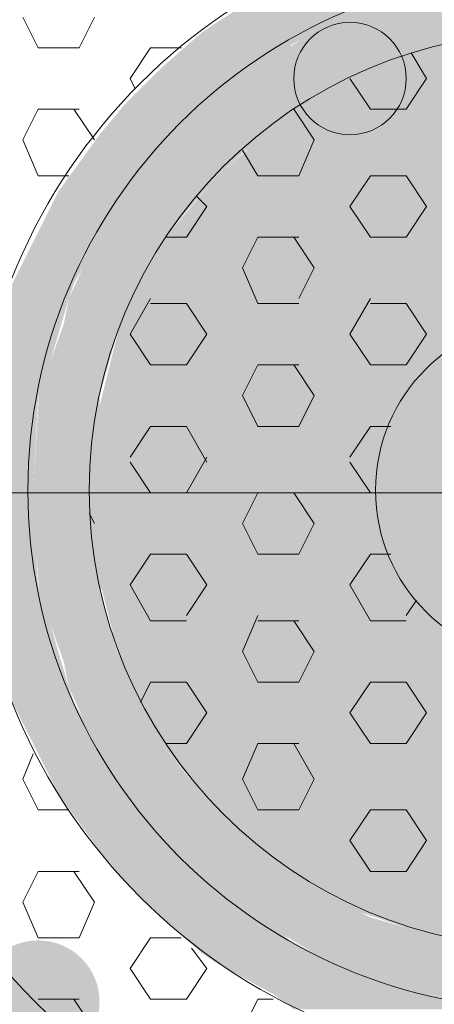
# Model space of a CAD drawing. Extents: x 3940905 to 4145695, y 925352 to 1109797.
# Tile 774 of 1056: x 4038465 to 4038506, y 1099890 to 1099988. Entities that reach past the tile are written whole.
import ezdxf

# ---------------------------------------------------------------- set-up
doc = ezdxf.new("R2010")
doc.units = 0
doc.header["$LTSCALE"] = 750
doc.header["$MEASUREMENT"] = 0
doc.layers.add('CKD Equipments', color=252, linetype='CONTINUOUS', lineweight=0)

msp = doc.modelspace()

# ---------------------------------------------------------------- hatches: boundary and pattern name
at = {"layer": 'CKD Equipments', "true_color": 0x808080}
h = msp.add_hatch(color=8, dxfattribs=at)
h.paths.add_polyline_path([(4038496.007, 1099987.823), (4038489.901, 1099991.385), (4038505.166, 1099991.385)])
h.paths.add_polyline_path([(4038484.304, 1099987.823), (4038496.007, 1099987.823), (4038489.901, 1099991.385)])
h = msp.add_hatch(color=8, dxfattribs=at)
h.paths.add_polyline_path([(4038538.239, 1099987.823), (4038501.095, 1099989.858), (4038534.168, 1099989.858)])
h.paths.add_polyline_path([(4038496.007, 1099987.823), (4038538.239, 1099987.823), (4038501.095, 1099989.858)])
h = msp.add_hatch(color=8, dxfattribs=at)
h.paths.add_polyline_path([(4038493.972, 1099986.805), (4038484.304, 1099987.823), (4038496.007, 1099987.823)])
h.paths.add_polyline_path([(4038482.778, 1099986.805), (4038493.972, 1099986.805), (4038484.304, 1099987.823)])
h = msp.add_hatch(color=8, dxfattribs=at)
edge = h.paths.add_edge_path(flags=16)
edge.add_arc((4038497.534, 1099982.226), 5.597, 0, 360)
h = msp.add_hatch(color=8, dxfattribs=at)
h.paths.add_polyline_path([(4038540.783, 1099986.805), (4038496.007, 1099987.823), (4038538.239, 1099987.823)])
h.paths.add_polyline_path([(4038493.972, 1099986.805), (4038540.783, 1099986.805), (4038496.007, 1099987.823)])
h = msp.add_hatch(color=8, dxfattribs=at)
h.paths.add_polyline_path([(4038487.357, 1099983.244), (4038482.778, 1099986.805), (4038493.972, 1099986.805)])
h.paths.add_polyline_path([(4038478.708, 1099983.244), (4038487.357, 1099983.244), (4038482.778, 1099986.805)])
h = msp.add_hatch(color=8, dxfattribs=at)
h.paths.add_polyline_path([(4038506.692, 1099985.279), (4038492.954, 1099986.297), (4038512.289, 1099986.297)])
h.paths.add_polyline_path([(4038491.428, 1099985.279), (4038506.692, 1099985.279), (4038492.954, 1099986.297)])
h = msp.add_hatch(color=8, dxfattribs=at)
h.paths.add_polyline_path([(4038512.289, 1099986.297), (4038493.972, 1099986.805), (4038515.342, 1099986.805)])
h.paths.add_polyline_path([(4038492.954, 1099986.297), (4038512.289, 1099986.297), (4038493.972, 1099986.805)])
h = msp.add_hatch(color=8, dxfattribs=at)
edge = h.paths.add_edge_path(flags=16)
edge.add_arc((4038492.191, 1099979.173), 6.36, 0, 360)
h = msp.add_hatch(color=8, dxfattribs=at)
h.paths.add_polyline_path([(4038499.569, 1099983.244), (4038491.428, 1099985.279), (4038506.692, 1099985.279)])
h.paths.add_polyline_path([(4038487.357, 1099983.244), (4038499.569, 1099983.244), (4038491.428, 1099985.279)])
h = msp.add_hatch(color=8, dxfattribs=at)
h.paths.add_polyline_path([(4038532.133, 1099984.261), (4038506.692, 1099985.279), (4038527.045, 1099985.279)])
h.paths.add_polyline_path([(4038503.13, 1099984.261), (4038532.133, 1099984.261), (4038506.692, 1099985.279)])
h = msp.add_hatch(color=8, dxfattribs=at)
h.paths.add_polyline_path([(4038535.694, 1099982.735), (4038503.13, 1099984.261), (4038532.133, 1099984.261)])
h.paths.add_polyline_path([(4038498.551, 1099982.735), (4038535.694, 1099982.735), (4038503.13, 1099984.261)])
h = msp.add_hatch(color=8, dxfattribs=at)
h.paths.add_polyline_path([(4038483.796, 1099979.682), (4038478.708, 1099983.244), (4038487.357, 1099983.244)])
h.paths.add_polyline_path([(4038475.146, 1099979.682), (4038483.796, 1099979.682), (4038478.708, 1099983.244)])
h = msp.add_hatch(color=8, dxfattribs=at)
h.paths.add_polyline_path([(4038498.551, 1099982.735), (4038487.357, 1099983.244), (4038499.569, 1099983.244)])
h.paths.add_polyline_path([(4038486.849, 1099982.735), (4038498.551, 1099982.735), (4038487.357, 1099983.244)])
h = msp.add_hatch(color=8, dxfattribs=at)
h.paths.add_polyline_path([(4038490.919, 1099978.156), (4038486.849, 1099982.735), (4038498.551, 1099982.735)])
h.paths.add_polyline_path([(4038481.76, 1099978.156), (4038490.919, 1099978.156), (4038486.849, 1099982.735)])
h = msp.add_hatch(color=8, dxfattribs=at)
h.paths.add_polyline_path([(4038540.274, 1099980.7), (4038498.551, 1099982.735), (4038535.694, 1099982.735)])
h.paths.add_polyline_path([(4038494.99, 1099980.7), (4038540.274, 1099980.7), (4038498.551, 1099982.735)])
h = msp.add_hatch(color=8, dxfattribs=at)
h.paths.add_polyline_path([(4038543.327, 1099978.156), (4038494.99, 1099980.7), (4038540.274, 1099980.7)])
h.paths.add_polyline_path([(4038490.919, 1099978.156), (4038543.327, 1099978.156), (4038494.99, 1099980.7)])
h = msp.add_hatch(color=8, dxfattribs=at)
h.paths.add_polyline_path([(4038480.234, 1099976.629), (4038475.146, 1099979.682), (4038483.796, 1099979.682)])
h.paths.add_polyline_path([(4038472.602, 1099976.629), (4038480.234, 1099976.629), (4038475.146, 1099979.682)])
h = msp.add_hatch(color=8, dxfattribs=at)
h.paths.add_polyline_path([(4038488.884, 1099976.629), (4038481.76, 1099978.156), (4038490.919, 1099978.156)])
h.paths.add_polyline_path([(4038480.234, 1099976.629), (4038488.884, 1099976.629), (4038481.76, 1099978.156)])
h = msp.add_hatch(color=8, dxfattribs=at)
h.paths.add_polyline_path([(4038547.397, 1099975.611), (4038490.919, 1099978.156), (4038543.327, 1099978.156)])
h.paths.add_polyline_path([(4038487.866, 1099975.611), (4038547.397, 1099975.611), (4038490.919, 1099978.156)])
h = msp.add_hatch(color=8, dxfattribs=at)
h.paths.add_polyline_path([(4038475.655, 1099971.032), (4038472.602, 1099976.629), (4038480.234, 1099976.629)])
h.paths.add_polyline_path([(4038468.531, 1099971.032), (4038475.655, 1099971.032), (4038472.602, 1099976.629)])
h = msp.add_hatch(color=8, dxfattribs=at)
h.paths.add_polyline_path([(4038484.304, 1099972.559), (4038480.234, 1099976.629), (4038488.884, 1099976.629)])
h.paths.add_polyline_path([(4038476.672, 1099972.559), (4038484.304, 1099972.559), (4038480.234, 1099976.629)])
h = msp.add_hatch(color=8, dxfattribs=at)
h.paths.add_polyline_path([(4038549.941, 1099972.559), (4038487.866, 1099975.611), (4038547.397, 1099975.611)])
h.paths.add_polyline_path([(4038484.304, 1099972.559), (4038549.941, 1099972.559), (4038487.866, 1099975.611)])
h = msp.add_hatch(color=8, dxfattribs=at)
h.paths.add_polyline_path([(4038481.252, 1099968.997), (4038476.672, 1099972.559), (4038484.304, 1099972.559)])
h.paths.add_polyline_path([(4038474.128, 1099968.997), (4038481.252, 1099968.997), (4038476.672, 1099972.559)])
h = msp.add_hatch(color=8, dxfattribs=at)
h.paths.add_polyline_path([(4038553.503, 1099969.506), (4038484.304, 1099972.559), (4038549.941, 1099972.559)])
h.paths.add_polyline_path([(4038481.76, 1099969.506), (4038553.503, 1099969.506), (4038484.304, 1099972.559)])
h = msp.add_hatch(color=8, dxfattribs=at)
h.paths.add_polyline_path([(4038474.128, 1099968.997), (4038468.531, 1099971.032), (4038475.655, 1099971.032)])
h.paths.add_polyline_path([(4038467.514, 1099968.997), (4038474.128, 1099968.997), (4038468.531, 1099971.032)])
h = msp.add_hatch(color=8, dxfattribs=at)
h.paths.add_polyline_path([(4038555.538, 1099965.944), (4038481.76, 1099969.506), (4038553.503, 1099969.506)])
h.paths.add_polyline_path([(4038478.708, 1099965.944), (4038555.538, 1099965.944), (4038481.76, 1099969.506)])
h = msp.add_hatch(color=8, dxfattribs=at)
h.paths.add_polyline_path([(4038470.058, 1099961.874), (4038467.514, 1099968.997), (4038474.128, 1099968.997)])
h.paths.add_polyline_path([(4038463.952, 1099961.874), (4038470.058, 1099961.874), (4038467.514, 1099968.997)])
h = msp.add_hatch(color=8, dxfattribs=at)
h.paths.add_polyline_path([(4038478.708, 1099965.944), (4038474.128, 1099968.997), (4038481.252, 1099968.997)])
h.paths.add_polyline_path([(4038472.093, 1099965.944), (4038478.708, 1099965.944), (4038474.128, 1099968.997)])
h = msp.add_hatch(color=8, dxfattribs=at)
h.paths.add_polyline_path([(4038476.163, 1099960.347), (4038472.093, 1099965.944), (4038478.708, 1099965.944)])
h.paths.add_polyline_path([(4038469.549, 1099960.347), (4038476.163, 1099960.347), (4038472.093, 1099965.944)])
h = msp.add_hatch(color=8, dxfattribs=at)
h.paths.add_polyline_path([(4038558.082, 1099961.874), (4038478.708, 1099965.944), (4038555.538, 1099965.944)])
h.paths.add_polyline_path([(4038476.672, 1099961.874), (4038558.082, 1099961.874), (4038478.708, 1099965.944)])
h = msp.add_hatch(color=8, dxfattribs=at)
h.paths.add_polyline_path([(4038469.549, 1099960.347), (4038463.952, 1099961.874), (4038470.058, 1099961.874)])
h.paths.add_polyline_path([(4038463.443, 1099960.347), (4038469.549, 1099960.347), (4038463.952, 1099961.874)])
h = msp.add_hatch(color=8, dxfattribs=at)
h.paths.add_polyline_path([(4038559.609, 1099957.803), (4038476.672, 1099961.874), (4038558.082, 1099961.874)])
h.paths.add_polyline_path([(4038474.637, 1099957.803), (4038559.609, 1099957.803), (4038476.672, 1099961.874)])
h = msp.add_hatch(color=8, dxfattribs=at)
h.paths.add_polyline_path([(4038467.005, 1099951.697), (4038463.443, 1099960.347), (4038469.549, 1099960.347)])
h.paths.add_polyline_path([(4038460.899, 1099951.697), (4038467.005, 1099951.697), (4038463.443, 1099960.347)])
h = msp.add_hatch(color=8, dxfattribs=at)
h.paths.add_polyline_path([(4038474.637, 1099957.803), (4038469.549, 1099960.347), (4038476.163, 1099960.347)])
h.paths.add_polyline_path([(4038469.04, 1099957.803), (4038474.637, 1099957.803), (4038469.549, 1099960.347)])
h = msp.add_hatch(color=8, dxfattribs=at)
h.paths.add_polyline_path([(4038472.602, 1099950.68), (4038469.04, 1099957.803), (4038474.637, 1099957.803)])
h.paths.add_polyline_path([(4038466.496, 1099950.68), (4038472.602, 1099950.68), (4038469.04, 1099957.803)])
h = msp.add_hatch(color=8, dxfattribs=at)
h.paths.add_polyline_path([(4038561.135, 1099953.733), (4038474.637, 1099957.803), (4038559.609, 1099957.803)])
h.paths.add_polyline_path([(4038473.619, 1099953.733), (4038561.135, 1099953.733), (4038474.637, 1099957.803)])
h = msp.add_hatch(color=8, dxfattribs=at)
h.paths.add_polyline_path([(4038562.153, 1099949.662), (4038473.619, 1099953.733), (4038561.135, 1099953.733)])
h.paths.add_polyline_path([(4038472.602, 1099949.662), (4038562.153, 1099949.662), (4038473.619, 1099953.733)])
h = msp.add_hatch(color=8, dxfattribs=at)
h.paths.add_polyline_path([(4038466.496, 1099950.68), (4038460.899, 1099951.697), (4038467.005, 1099951.697)])
h.paths.add_polyline_path([(4038460.899, 1099950.68), (4038466.496, 1099950.68), (4038460.899, 1099951.697)])
h = msp.add_hatch(color=8, dxfattribs=at)
h.paths.add_polyline_path([(4038465.987, 1099941.012), (4038460.899, 1099950.68), (4038466.496, 1099950.68)])
h.paths.add_polyline_path([(4038459.881, 1099941.012), (4038465.987, 1099941.012), (4038460.899, 1099950.68)])
h = msp.add_hatch(color=8, dxfattribs=at)
h.paths.add_polyline_path([(4038472.602, 1099949.662), (4038466.496, 1099950.68), (4038472.602, 1099950.68)])
h.paths.add_polyline_path([(4038466.496, 1099949.662), (4038472.602, 1099949.662), (4038466.496, 1099950.68)])
h = msp.add_hatch(color=8, dxfattribs=at)
h.paths.add_polyline_path([(4038471.584, 1099941.012), (4038466.496, 1099949.662), (4038472.602, 1099949.662)])
h.paths.add_polyline_path([(4038465.987, 1099941.012), (4038471.584, 1099941.012), (4038466.496, 1099949.662)])
h = msp.add_hatch(color=8, dxfattribs=at)
h.paths.add_polyline_path([(4038562.662, 1099945.592), (4038472.602, 1099949.662), (4038562.153, 1099949.662)])
h.paths.add_polyline_path([(4038472.093, 1099945.592), (4038562.662, 1099945.592), (4038472.602, 1099949.662)])
h = msp.add_hatch(color=8, dxfattribs=at)
edge = h.paths.add_edge_path(flags=16)
edge.add_arc((4038500.078, 1099941.012), 6.615, 0, 360)
h = msp.add_hatch(color=8, dxfattribs=at)
h.paths.add_polyline_path([(4038562.662, 1099941.012), (4038472.093, 1099945.592), (4038562.662, 1099945.592)])
h.paths.add_polyline_path([(4038471.584, 1099941.012), (4038562.662, 1099941.012), (4038472.093, 1099945.592)])
h = msp.add_hatch(color=8, dxfattribs=at)
edge = h.paths.add_edge_path(flags=16)
edge.add_arc((4038471.839, 1099937.705), 6.353, 0, 360)
h = msp.add_hatch(color=8, dxfattribs=at)
h.paths.add_polyline_path([(4038466.496, 1099931.345), (4038459.881, 1099941.012), (4038465.987, 1099941.012)])
h.paths.add_polyline_path([(4038460.899, 1099931.345), (4038466.496, 1099931.345), (4038459.881, 1099941.012)])
h = msp.add_hatch(color=8, dxfattribs=at)
h.paths.add_polyline_path([(4038472.602, 1099932.362), (4038465.987, 1099941.012), (4038471.584, 1099941.012)])
h.paths.add_polyline_path([(4038466.496, 1099932.362), (4038472.602, 1099932.362), (4038465.987, 1099941.012)])
h = msp.add_hatch(color=8, dxfattribs=at)
h.paths.add_polyline_path([(4038562.662, 1099936.942), (4038471.584, 1099941.012), (4038562.662, 1099941.012)])
h.paths.add_polyline_path([(4038472.093, 1099936.942), (4038562.662, 1099936.942), (4038471.584, 1099941.012)])
h = msp.add_hatch(color=8, dxfattribs=at)
h.paths.add_polyline_path([(4038562.153, 1099932.362), (4038472.093, 1099936.942), (4038562.662, 1099936.942)])
h.paths.add_polyline_path([(4038472.602, 1099932.362), (4038562.153, 1099932.362), (4038472.093, 1099936.942)])
h = msp.add_hatch(color=8, dxfattribs=at)
h.paths.add_polyline_path([(4038472.602, 1099931.345), (4038466.496, 1099932.362), (4038472.602, 1099932.362)])
h.paths.add_polyline_path([(4038466.496, 1099931.345), (4038472.602, 1099931.345), (4038466.496, 1099932.362)])
h = msp.add_hatch(color=8, dxfattribs=at)
h.paths.add_polyline_path([(4038561.135, 1099928.292), (4038472.602, 1099932.362), (4038562.153, 1099932.362)])
h.paths.add_polyline_path([(4038473.619, 1099928.292), (4038561.135, 1099928.292), (4038472.602, 1099932.362)])
h = msp.add_hatch(color=8, dxfattribs=at)
h.paths.add_polyline_path([(4038467.005, 1099930.327), (4038460.899, 1099931.345), (4038466.496, 1099931.345)])
h.paths.add_polyline_path([(4038460.899, 1099930.327), (4038467.005, 1099930.327), (4038460.899, 1099931.345)])
h = msp.add_hatch(color=8, dxfattribs=at)
h.paths.add_polyline_path([(4038474.637, 1099924.221), (4038466.496, 1099931.345), (4038472.602, 1099931.345)])
h.paths.add_polyline_path([(4038469.04, 1099924.221), (4038474.637, 1099924.221), (4038466.496, 1099931.345)])
h = msp.add_hatch(color=8, dxfattribs=at)
h.paths.add_polyline_path([(4038469.549, 1099921.677), (4038460.899, 1099930.327), (4038467.005, 1099930.327)])
h.paths.add_polyline_path([(4038463.443, 1099921.677), (4038469.549, 1099921.677), (4038460.899, 1099930.327)])
h = msp.add_hatch(color=8, dxfattribs=at)
h.paths.add_polyline_path([(4038559.609, 1099924.221), (4038473.619, 1099928.292), (4038561.135, 1099928.292)])
h.paths.add_polyline_path([(4038474.637, 1099924.221), (4038559.609, 1099924.221), (4038473.619, 1099928.292)])
h = msp.add_hatch(color=8, dxfattribs=at)
h.paths.add_polyline_path([(4038476.163, 1099921.677), (4038469.04, 1099924.221), (4038474.637, 1099924.221)])
h.paths.add_polyline_path([(4038469.549, 1099921.677), (4038476.163, 1099921.677), (4038469.04, 1099924.221)])
h = msp.add_hatch(color=8, dxfattribs=at)
h.paths.add_polyline_path([(4038558.082, 1099920.151), (4038474.637, 1099924.221), (4038559.609, 1099924.221)])
h.paths.add_polyline_path([(4038476.672, 1099920.151), (4038558.082, 1099920.151), (4038474.637, 1099924.221)])
h = msp.add_hatch(color=8, dxfattribs=at)
h.paths.add_polyline_path([(4038470.058, 1099920.151), (4038463.443, 1099921.677), (4038469.549, 1099921.677)])
h.paths.add_polyline_path([(4038463.952, 1099920.151), (4038470.058, 1099920.151), (4038463.443, 1099921.677)])
h = msp.add_hatch(color=8, dxfattribs=at)
h.paths.add_polyline_path([(4038478.708, 1099916.08), (4038469.549, 1099921.677), (4038476.163, 1099921.677)])
h.paths.add_polyline_path([(4038472.093, 1099916.08), (4038478.708, 1099916.08), (4038469.549, 1099921.677)])
h = msp.add_hatch(color=8, dxfattribs=at)
h.paths.add_polyline_path([(4038474.128, 1099913.028), (4038463.952, 1099920.151), (4038470.058, 1099920.151)])
h.paths.add_polyline_path([(4038467.514, 1099913.028), (4038474.128, 1099913.028), (4038463.952, 1099920.151)])
h = msp.add_hatch(color=8, dxfattribs=at)
h.paths.add_polyline_path([(4038555.538, 1099916.08), (4038476.672, 1099920.151), (4038558.082, 1099920.151)])
h.paths.add_polyline_path([(4038478.708, 1099916.08), (4038555.538, 1099916.08), (4038476.672, 1099920.151)])
h = msp.add_hatch(color=8, dxfattribs=at)
h.paths.add_polyline_path([(4038481.252, 1099913.028), (4038472.093, 1099916.08), (4038478.708, 1099916.08)])
h.paths.add_polyline_path([(4038474.128, 1099913.028), (4038481.252, 1099913.028), (4038472.093, 1099916.08)])
h = msp.add_hatch(color=8, dxfattribs=at)
h.paths.add_polyline_path([(4038553.503, 1099912.519), (4038478.708, 1099916.08), (4038555.538, 1099916.08)])
h.paths.add_polyline_path([(4038481.76, 1099912.519), (4038553.503, 1099912.519), (4038478.708, 1099916.08)])
h = msp.add_hatch(color=8, dxfattribs=at)
h.paths.add_polyline_path([(4038475.655, 1099910.992), (4038467.514, 1099913.028), (4038474.128, 1099913.028)])
h.paths.add_polyline_path([(4038468.531, 1099910.992), (4038475.655, 1099910.992), (4038467.514, 1099913.028)])
h = msp.add_hatch(color=8, dxfattribs=at)
h.paths.add_polyline_path([(4038484.304, 1099909.466), (4038474.128, 1099913.028), (4038481.252, 1099913.028)])
h.paths.add_polyline_path([(4038476.672, 1099909.466), (4038484.304, 1099909.466), (4038474.128, 1099913.028)])
h = msp.add_hatch(color=8, dxfattribs=at)
h.paths.add_polyline_path([(4038549.941, 1099909.466), (4038481.76, 1099912.519), (4038553.503, 1099912.519)])
h.paths.add_polyline_path([(4038484.304, 1099909.466), (4038549.941, 1099909.466), (4038481.76, 1099912.519)])
h = msp.add_hatch(color=8, dxfattribs=at)
h.paths.add_polyline_path([(4038480.234, 1099905.395), (4038468.531, 1099910.992), (4038475.655, 1099910.992)])
h.paths.add_polyline_path([(4038472.602, 1099905.395), (4038480.234, 1099905.395), (4038468.531, 1099910.992)])
h = msp.add_hatch(color=8, dxfattribs=at)
edge = h.paths.add_edge_path(flags=16)
edge.add_arc((4038491.937, 1099903.36), 6.615, 0, 360)
h = msp.add_hatch(color=8, dxfattribs=at)
h.paths.add_polyline_path([(4038488.884, 1099905.395), (4038476.672, 1099909.466), (4038484.304, 1099909.466)])
h.paths.add_polyline_path([(4038480.234, 1099905.395), (4038488.884, 1099905.395), (4038476.672, 1099909.466)])
h = msp.add_hatch(color=8, dxfattribs=at)
h.paths.add_polyline_path([(4038547.397, 1099906.413), (4038484.304, 1099909.466), (4038549.941, 1099909.466)])
h.paths.add_polyline_path([(4038487.866, 1099906.413), (4038547.397, 1099906.413), (4038484.304, 1099909.466)])
h = msp.add_hatch(color=8, dxfattribs=at)
edge = h.paths.add_edge_path(flags=16)
edge.add_arc((4038492.191, 1099903.106), 6.353, 0, 360)
h = msp.add_hatch(color=8, dxfattribs=at)
h.paths.add_polyline_path([(4038543.327, 1099903.869), (4038487.866, 1099906.413), (4038547.397, 1099906.413)])
h.paths.add_polyline_path([(4038490.919, 1099903.869), (4038543.327, 1099903.869), (4038487.866, 1099906.413)])
h = msp.add_hatch(color=8, dxfattribs=at)
h.paths.add_polyline_path([(4038483.796, 1099902.342), (4038472.602, 1099905.395), (4038480.234, 1099905.395)])
h.paths.add_polyline_path([(4038475.146, 1099902.342), (4038483.796, 1099902.342), (4038472.602, 1099905.395)])
h = msp.add_hatch(color=8, dxfattribs=at)
h.paths.add_polyline_path([(4038490.919, 1099903.869), (4038480.234, 1099905.395), (4038488.884, 1099905.395)])
h.paths.add_polyline_path([(4038481.76, 1099903.869), (4038490.919, 1099903.869), (4038480.234, 1099905.395)])
h = msp.add_hatch(color=8, dxfattribs=at)
h.paths.add_polyline_path([(4038498.551, 1099899.29), (4038481.76, 1099903.869), (4038490.919, 1099903.869)])
h.paths.add_polyline_path([(4038486.849, 1099899.29), (4038498.551, 1099899.29), (4038481.76, 1099903.869)])
h = msp.add_hatch(color=8, dxfattribs=at)
h.paths.add_polyline_path([(4038540.274, 1099901.325), (4038490.919, 1099903.869), (4038543.327, 1099903.869)])
h.paths.add_polyline_path([(4038494.99, 1099901.325), (4038540.274, 1099901.325), (4038490.919, 1099903.869)])
h = msp.add_hatch(color=8, dxfattribs=at)
h.paths.add_polyline_path([(4038487.357, 1099898.781), (4038475.146, 1099902.342), (4038483.796, 1099902.342)])
h.paths.add_polyline_path([(4038478.708, 1099898.781), (4038487.357, 1099898.781), (4038475.146, 1099902.342)])
h = msp.add_hatch(color=8, dxfattribs=at)
h.paths.add_polyline_path([(4038535.694, 1099899.29), (4038494.99, 1099901.325), (4038540.274, 1099901.325)])
h.paths.add_polyline_path([(4038498.551, 1099899.29), (4038535.694, 1099899.29), (4038494.99, 1099901.325)])
h = msp.add_hatch(color=8, dxfattribs=at)
h.paths.add_polyline_path([(4038499.569, 1099898.781), (4038486.849, 1099899.29), (4038498.551, 1099899.29)])
h.paths.add_polyline_path([(4038487.357, 1099898.781), (4038499.569, 1099898.781), (4038486.849, 1099899.29)])
h = msp.add_hatch(color=8, dxfattribs=at)
h.paths.add_polyline_path([(4038532.133, 1099897.763), (4038498.551, 1099899.29), (4038535.694, 1099899.29)])
h.paths.add_polyline_path([(4038503.13, 1099897.763), (4038532.133, 1099897.763), (4038498.551, 1099899.29)])
h = msp.add_hatch(color=8, dxfattribs=at)
h.paths.add_polyline_path([(4038493.972, 1099895.219), (4038478.708, 1099898.781), (4038487.357, 1099898.781)])
h.paths.add_polyline_path([(4038482.778, 1099895.219), (4038493.972, 1099895.219), (4038478.708, 1099898.781)])
h = msp.add_hatch(color=8, dxfattribs=at)
h.paths.add_polyline_path([(4038506.692, 1099896.746), (4038487.357, 1099898.781), (4038499.569, 1099898.781)])
h.paths.add_polyline_path([(4038491.428, 1099896.746), (4038506.692, 1099896.746), (4038487.357, 1099898.781)])
h = msp.add_hatch(color=8, dxfattribs=at)
h.paths.add_polyline_path([(4038527.045, 1099896.746), (4038503.13, 1099897.763), (4038532.133, 1099897.763)])
h.paths.add_polyline_path([(4038506.692, 1099896.746), (4038527.045, 1099896.746), (4038503.13, 1099897.763)])
h = msp.add_hatch(color=8, dxfattribs=at)
h.paths.add_polyline_path([(4038465.478, 1099891.149), (4038443.091, 1099896.746), (4038460.39, 1099896.746)])
h.paths.add_polyline_path([(4038446.652, 1099891.149), (4038465.478, 1099891.149), (4038443.091, 1099896.746)])
h = msp.add_hatch(color=8, dxfattribs=at)
edge = h.paths.add_edge_path(flags=16)
edge.add_arc((4038466.496, 1099890.385), 6.106, 0, 360)
h = msp.add_hatch(color=8, dxfattribs=at)
h.paths.add_polyline_path([(4038515.342, 1099895.219), (4038491.428, 1099896.746), (4038506.692, 1099896.746)])
h.paths.add_polyline_path([(4038493.972, 1099895.219), (4038515.342, 1099895.219), (4038491.428, 1099896.746)])
h = msp.add_hatch(color=8, dxfattribs=at)
h.paths.add_polyline_path([(4038496.007, 1099894.201), (4038482.778, 1099895.219), (4038493.972, 1099895.219)])
h.paths.add_polyline_path([(4038484.304, 1099894.201), (4038496.007, 1099894.201), (4038482.778, 1099895.219)])
h = msp.add_hatch(color=8, dxfattribs=at)
h.paths.add_polyline_path([(4038538.239, 1099894.201), (4038493.972, 1099895.219), (4038540.783, 1099895.219)])
h.paths.add_polyline_path([(4038496.007, 1099894.201), (4038538.239, 1099894.201), (4038493.972, 1099895.219)])
h = msp.add_hatch(color=8, dxfattribs=at)
h.paths.add_polyline_path([(4038505.166, 1099891.149), (4038484.304, 1099894.201), (4038496.007, 1099894.201)])
h.paths.add_polyline_path([(4038489.901, 1099891.149), (4038505.166, 1099891.149), (4038484.304, 1099894.201)])
h = msp.add_hatch(color=8, dxfattribs=at)
h.paths.add_polyline_path([(4038534.168, 1099892.166), (4038496.007, 1099894.201), (4038538.239, 1099894.201)])
h.paths.add_polyline_path([(4038501.095, 1099892.166), (4038534.168, 1099892.166), (4038496.007, 1099894.201)])
h = msp.add_hatch(color=8, dxfattribs=at)
h.paths.add_polyline_path([(4038528.571, 1099891.149), (4038501.095, 1099892.166), (4038534.168, 1099892.166)])
h.paths.add_polyline_path([(4038505.166, 1099891.149), (4038528.571, 1099891.149), (4038501.095, 1099892.166)])
h = msp.add_hatch(color=8, dxfattribs=at)
h.paths.add_polyline_path([(4038468.531, 1099888.096), (4038446.652, 1099891.149), (4038465.478, 1099891.149)])
h.paths.add_polyline_path([(4038449.196, 1099888.096), (4038468.531, 1099888.096), (4038446.652, 1099891.149)])
h = msp.add_hatch(color=8, dxfattribs=at)
h.paths.add_polyline_path([(4038513.816, 1099889.622), (4038489.901, 1099891.149), (4038505.166, 1099891.149)])
h.paths.add_polyline_path([(4038491.937, 1099889.622), (4038513.816, 1099889.622), (4038489.901, 1099891.149)])
h = msp.add_hatch(color=8, dxfattribs=at)
h.paths.add_polyline_path([(4038524.501, 1099890.131), (4038505.166, 1099891.149), (4038528.571, 1099891.149)])
h.paths.add_polyline_path([(4038511.78, 1099890.131), (4038524.501, 1099890.131), (4038505.166, 1099891.149)])

# ---------------------------------------------------------------- linework, layer by layer
at = {"layer": 'CKD Equipments', "color": 8, "true_color": 0x808080}
for p, q in [((4038464.97, 1099988.332, -7.609), (4038466.496, 1099985.279, -7.609)), ((4038472.093, 1099988.332, -7.609), (4038470.567, 1099985.279, -7.609)), ((4038470.567, 1099985.279, -7.609), (4038466.496, 1099985.279, -7.609)), ((4038477.69, 1099985.279, -7.609), (4038475.655, 1099982.226, -7.609)), ((4038480.743, 1099985.279, -7.609), (4038477.69, 1099985.279, -7.609)), ((4038503.639, 1099984.77, -7.609), (4038505.166, 1099982.226, -7.609)), ((4038475.655, 1099982.226, -7.609), (4038476.163, 1099981.208, -7.609)), ((4038497.534, 1099982.226, -7.609), (4038499.569, 1099979.173, -7.609)), ((4038505.166, 1099982.226, -7.609), (4038503.13, 1099979.173, -7.609)), ((4038466.496, 1099979.173, -7.609), (4038464.97, 1099976.12, -7.609)), ((4038470.567, 1099979.173, -7.609), (4038466.496, 1099979.173, -7.609)), ((4038470.058, 1099979.173, -7.609), (4038472.093, 1099976.12, -7.609)), ((4038491.937, 1099979.173, -7.609), (4038493.972, 1099976.12, -7.609)), ((4038503.13, 1099979.173, -7.609), (4038499.569, 1099979.173, -7.609)), ((4038464.97, 1099976.12, -7.609), (4038466.496, 1099972.559, -7.609)), ((4038493.972, 1099976.12, -7.609), (4038492.445, 1099972.559, -7.609)), ((4038486.849, 1099975.103, -7.609), (4038488.375, 1099972.559, -7.609)), ((4038469.549, 1099972.559, -7.609), (4038466.496, 1099972.559, -7.609)), ((4038492.445, 1099972.559, -7.609), (4038488.375, 1099972.559, -7.609)), ((4038499.569, 1099972.559, -7.609), (4038497.534, 1099969.506, -7.609)), ((4038503.13, 1099972.559, -7.609), (4038499.569, 1099972.559, -7.609)), ((4038503.13, 1099972.559, -7.609), (4038505.166, 1099969.506, -7.609)), ((4038482.269, 1099970.523, -7.609), (4038483.287, 1099969.506, -7.609)), ((4038483.287, 1099969.506, -7.609), (4038481.252, 1099966.453, -7.609)), ((4038497.534, 1099969.506, -7.609), (4038499.569, 1099966.453, -7.609)), ((4038505.166, 1099969.506, -7.609), (4038503.13, 1099966.453, -7.609)), ((4038481.252, 1099966.453, -7.609), (4038479.216, 1099966.453, -7.609)), ((4038488.375, 1099966.453, -7.609), (4038486.849, 1099963.4, -7.609)), ((4038492.445, 1099966.453, -7.609), (4038488.375, 1099966.453, -7.609)), ((4038491.937, 1099966.453, -7.609), (4038493.972, 1099963.4, -7.609)), ((4038503.13, 1099966.453, -7.609), (4038499.569, 1099966.453, -7.609)), ((4038486.849, 1099963.4, -7.609), (4038488.375, 1099959.838, -7.609)), ((4038493.972, 1099963.4, -7.609), (4038492.445, 1099960.347, -7.609)), ((4038477.69, 1099960.347, -7.609), (4038475.655, 1099956.785, -7.609)), ((4038481.252, 1099959.838, -7.609), (4038477.69, 1099959.838, -7.609)), ((4038481.252, 1099959.838, -7.609), (4038483.287, 1099956.785, -7.609)), ((4038492.445, 1099959.838, -7.609), (4038488.375, 1099959.838, -7.609)), ((4038499.569, 1099960.347, -7.609), (4038497.534, 1099956.785, -7.609)), ((4038503.13, 1099959.838, -7.609), (4038499.569, 1099959.838, -7.609)), ((4038503.13, 1099959.838, -7.609), (4038505.166, 1099956.785, -7.609)), ((4038475.655, 1099956.785, -7.609), (4038477.69, 1099953.733, -7.609)), ((4038483.287, 1099956.785, -7.609), (4038481.252, 1099953.733, -7.609)), ((4038497.534, 1099956.785, -7.609), (4038499.569, 1099953.733, -7.609)), ((4038505.166, 1099956.785, -7.609), (4038503.13, 1099953.733, -7.609)), ((4038481.252, 1099953.733, -7.609), (4038477.69, 1099953.733, -7.609)), ((4038488.375, 1099953.733, -7.609), (4038486.849, 1099950.68, -7.609)), ((4038492.445, 1099953.733, -7.609), (4038488.375, 1099953.733, -7.609)), ((4038491.937, 1099953.733, -7.609), (4038493.972, 1099950.68, -7.609)), ((4038503.13, 1099953.733, -7.609), (4038499.569, 1099953.733, -7.609)), ((4038486.849, 1099950.68, -7.609), (4038488.375, 1099947.627, -7.609)), ((4038493.972, 1099950.68, -7.609), (4038492.445, 1099947.627, -7.609)), ((4038477.69, 1099947.627, -7.609), (4038475.655, 1099944.574, -7.609)), ((4038481.252, 1099947.627, -7.609), (4038477.69, 1099947.627, -7.609)), ((4038481.252, 1099947.627, -7.609), (4038483.287, 1099944.065, -7.609)), ((4038492.445, 1099947.627, -7.609), (4038488.375, 1099947.627, -7.609)), ((4038499.569, 1099947.627, -7.609), (4038497.534, 1099944.574, -7.609)), ((4038501.604, 1099947.627, -7.609), (4038499.569, 1099947.627, -7.609)), ((4038475.655, 1099944.065, -7.609), (4038477.69, 1099941.012, -7.609)), ((4038483.287, 1099944.574, -7.609), (4038481.252, 1099941.012, -7.609)), ((4038497.534, 1099944.065, -7.609), (4038499.569, 1099941.012, -7.609)), ((4038588.611, 1099941.012, -7.609), (4038446.144, 1099941.012, -7.609)), ((4038481.252, 1099941.012, -7.609), (4038477.69, 1099941.012, -7.609)), ((4038488.375, 1099941.012, -7.609), (4038486.849, 1099937.959, -7.609)), ((4038492.445, 1099941.012, -7.609), (4038488.375, 1099941.012, -7.609)), ((4038491.937, 1099941.012, -7.609), (4038493.972, 1099937.959, -7.609)), ((4038471.584, 1099938.977, -7.609), (4038472.093, 1099937.959, -7.609)), ((4038486.849, 1099937.959, -7.609), (4038488.375, 1099934.906, -7.609)), ((4038493.972, 1099937.959, -7.609), (4038492.445, 1099934.906, -7.609)), ((4038477.69, 1099934.906, -7.609), (4038475.655, 1099931.854, -7.609)), ((4038481.252, 1099934.906, -7.609), (4038477.69, 1099934.906, -7.609)), ((4038481.252, 1099934.906, -7.609), (4038483.287, 1099931.854, -7.609)), ((4038492.445, 1099934.906, -7.609), (4038488.375, 1099934.906, -7.609)), ((4038499.569, 1099934.906, -7.609), (4038497.534, 1099931.854, -7.609)), ((4038501.604, 1099934.906, -7.609), (4038499.569, 1099934.906, -7.609)), ((4038475.655, 1099931.854, -7.609), (4038477.69, 1099928.292, -7.609)), ((4038483.287, 1099931.854, -7.609), (4038481.252, 1099928.801, -7.609)), ((4038497.534, 1099931.854, -7.609), (4038499.569, 1099928.292, -7.609)), ((4038504.148, 1099930.327, -7.609), (4038503.13, 1099928.801, -7.609)), ((4038481.252, 1099928.292, -7.609), (4038477.69, 1099928.292, -7.609)), ((4038488.375, 1099928.801, -7.609), (4038486.849, 1099925.239, -7.609)), ((4038492.445, 1099928.292, -7.609), (4038488.375, 1099928.292, -7.609)), ((4038491.937, 1099928.292, -7.609), (4038493.972, 1099925.239, -7.609)), ((4038503.13, 1099928.292, -7.609), (4038499.569, 1099928.292, -7.609)), ((4038486.849, 1099925.239, -7.609), (4038488.375, 1099922.186, -7.609)), ((4038493.972, 1099925.239, -7.609), (4038492.445, 1099922.186, -7.609)), ((4038477.69, 1099922.186, -7.609), (4038476.672, 1099920.151, -7.609)), ((4038481.252, 1099922.186, -7.609), (4038477.69, 1099922.186, -7.609)), ((4038481.252, 1099922.186, -7.609), (4038483.287, 1099919.133, -7.609)), ((4038492.445, 1099922.186, -7.609), (4038488.375, 1099922.186, -7.609)), ((4038499.569, 1099922.186, -7.609), (4038497.534, 1099919.133, -7.609)), ((4038503.13, 1099922.186, -7.609), (4038499.569, 1099922.186, -7.609)), ((4038503.13, 1099922.186, -7.609), (4038505.166, 1099919.133, -7.609)), ((4038483.287, 1099919.133, -7.609), (4038481.252, 1099916.08, -7.609)), ((4038497.534, 1099919.133, -7.609), (4038499.569, 1099916.08, -7.609)), ((4038505.166, 1099919.133, -7.609), (4038503.13, 1099916.08, -7.609)), ((4038481.252, 1099916.08, -7.609), (4038479.216, 1099916.08, -7.609)), ((4038488.375, 1099916.08, -7.609), (4038486.849, 1099912.519, -7.609)), ((4038492.445, 1099916.08, -7.609), (4038488.375, 1099916.08, -7.609)), ((4038491.937, 1099916.08, -7.609), (4038493.972, 1099912.519, -7.609)), ((4038503.13, 1099916.08, -7.609), (4038499.569, 1099916.08, -7.609)), ((4038465.987, 1099915.063, -7.609), (4038464.97, 1099912.519, -7.609)), ((4038464.97, 1099912.519, -7.609), (4038466.496, 1099909.466, -7.609)), ((4038486.849, 1099912.519, -7.609), (4038488.375, 1099909.466, -7.609)), ((4038493.972, 1099912.519, -7.609), (4038492.445, 1099909.466, -7.609)), ((4038469.549, 1099909.466, -7.609), (4038466.496, 1099909.466, -7.609)), ((4038492.445, 1099909.466, -7.609), (4038488.375, 1099909.466, -7.609)), ((4038499.569, 1099909.466, -7.609), (4038497.534, 1099906.413, -7.609)), ((4038503.13, 1099909.466, -7.609), (4038499.569, 1099909.466, -7.609)), ((4038503.13, 1099909.466, -7.609), (4038505.166, 1099906.413, -7.609)), ((4038497.534, 1099906.413, -7.609), (4038499.569, 1099903.36, -7.609)), ((4038505.166, 1099906.413, -7.609), (4038503.13, 1099903.36, -7.609)), ((4038466.496, 1099903.36, -7.609), (4038464.97, 1099900.307, -7.609)), ((4038470.567, 1099903.36, -7.609), (4038466.496, 1099903.36, -7.609)), ((4038470.058, 1099903.36, -7.609), (4038472.093, 1099900.307, -7.609)), ((4038503.13, 1099903.36, -7.609), (4038499.569, 1099903.36, -7.609)), ((4038464.97, 1099900.307, -7.609), (4038466.496, 1099896.746, -7.609)), ((4038472.093, 1099900.307, -7.609), (4038470.567, 1099896.746, -7.609)), ((4038470.567, 1099896.746, -7.609), (4038466.496, 1099896.746, -7.609)), ((4038477.69, 1099896.746, -7.609), (4038475.655, 1099893.693, -7.609)), ((4038480.743, 1099896.746, -7.609), (4038477.69, 1099896.746, -7.609)), ((4038481.76, 1099895.728, -7.609), (4038483.287, 1099893.693, -7.609)), ((4038475.655, 1099893.693, -7.609), (4038477.69, 1099890.64, -7.609)), ((4038483.287, 1099893.693, -7.609), (4038481.252, 1099890.64, -7.609)), ((4038470.567, 1099890.64, -7.609), (4038466.496, 1099890.64, -7.609)), ((4038470.058, 1099890.64, -7.609), (4038472.093, 1099887.587, -7.609)), ((4038481.252, 1099890.64, -7.609), (4038477.69, 1099890.64, -7.609)), ((4038488.375, 1099890.64, -7.609), (4038486.849, 1099887.587, -7.609)), ((4038489.901, 1099890.64, -7.609), (4038488.375, 1099890.64, -7.609))]:
    msp.add_line(p, q, dxfattribs=at)
for centre, radius in [((4038517.123, 1099941.267, -7.609), 86.753), ((4038517.123, 1099941.267, -7.609), 71.997), ((4038517.123, 1099941.267, -7.609), 57.241), ((4038517.123, 1099941.267, -7.609), 51.644), ((4038497.534, 1099982.226, -7.609), 5.597), ((4038517.123, 1099941.267, -7.609), 45.539), ((4038517.123, 1099941.267, -7.609), 17.045)]:
    msp.add_circle(centre, radius, dxfattribs=at)

doc.saveas('drawing.dxf')
